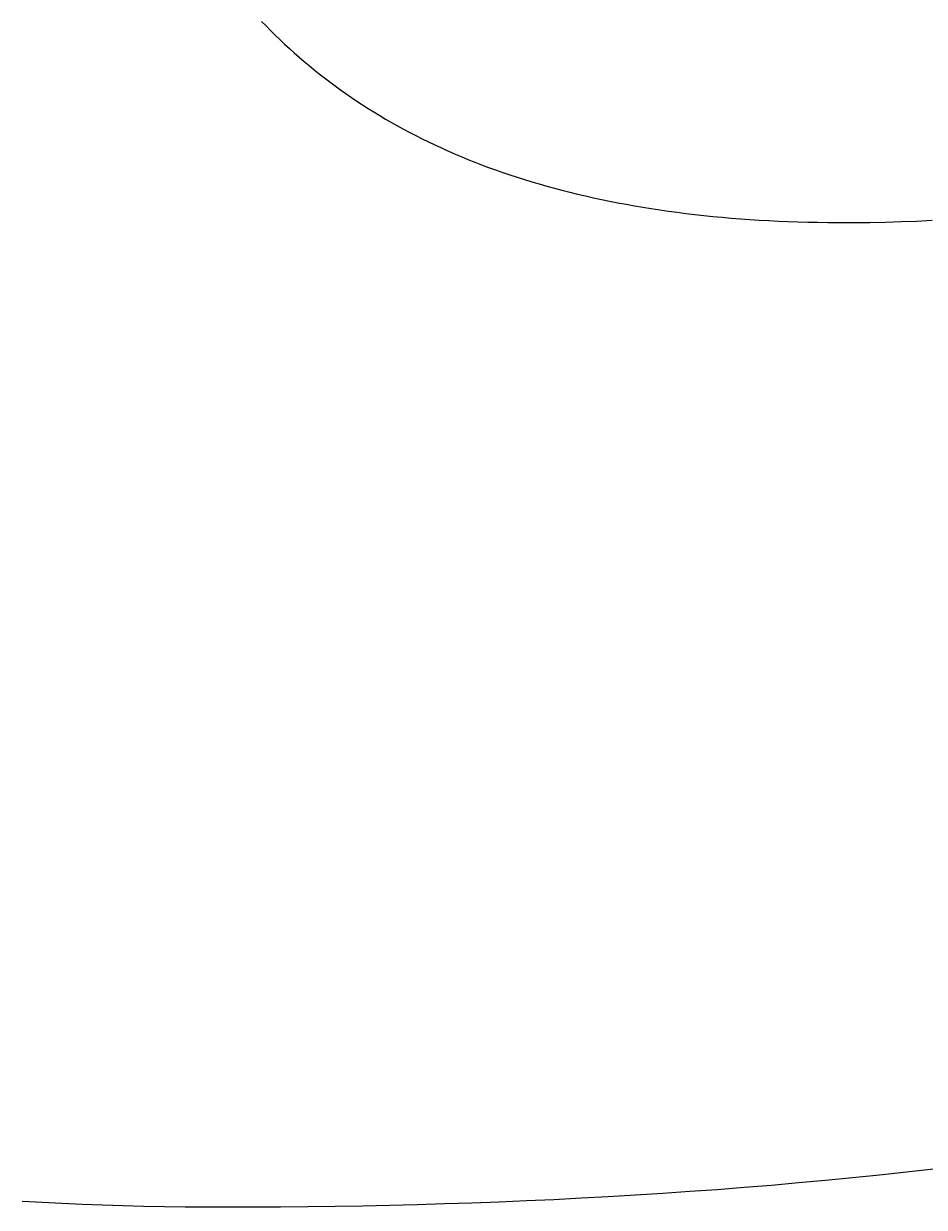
# Model space of a CAD drawing. Extents: x -7.3 to 34, y 0 to 22.
# Drawn here: x 33.20306 to 33.22578, y 3.65738 to 3.68721 of the extents above; entities that cross this region are included whole.
import ezdxf

# ---------------------------------------------------------------- set-up
doc = ezdxf.new("R2010")
doc.units = 0
doc.layers.add('SH_Data', color=7, linetype='Continuous')

msp = doc.modelspace()

# ---------------------------------------------------------------- linework, layer by layer
at = {"layer": 'SH_Data'}
for p, q in [((33.209059, 3.687271), (33.209172, 3.687154)), ((33.209172, 3.687154), (33.209287, 3.687038)), ((33.209287, 3.687038), (33.209403, 3.686924)), ((33.209403, 3.686924), (33.20952, 3.68681)), ((33.20952, 3.68681), (33.209639, 3.686698)), ((33.209639, 3.686698), (33.20976, 3.686587)), ((33.20976, 3.686587), (33.209881, 3.686478)), ((33.209881, 3.686478), (33.210005, 3.68637)), ((33.210005, 3.68637), (33.21013, 3.686262)), ((33.21013, 3.686262), (33.210256, 3.686157)), ((33.210256, 3.686157), (33.210384, 3.686052)), ((33.210384, 3.686052), (33.210513, 3.685949)), ((33.210513, 3.685949), (33.210644, 3.685847)), ((33.210644, 3.685847), (33.210776, 3.685746)), ((33.210776, 3.685746), (33.21091, 3.685646)), ((33.21091, 3.685646), (33.211046, 3.685548)), ((33.211046, 3.685548), (33.211183, 3.685451)), ((33.211183, 3.685451), (33.211322, 3.685355)), ((33.211322, 3.685355), (33.211462, 3.685261)), ((33.211462, 3.685261), (33.211603, 3.685168)), ((33.211603, 3.685168), (33.211747, 3.685076)), ((33.211747, 3.685076), (33.211892, 3.684986)), ((33.211892, 3.684986), (33.212038, 3.684897)), ((33.212038, 3.684897), (33.212187, 3.684809)), ((33.212187, 3.684809), (33.212336, 3.684722)), ((33.212336, 3.684722), (33.212488, 3.684637)), ((33.212488, 3.684637), (33.212641, 3.684553)), ((33.212641, 3.684553), (33.212796, 3.684471)), ((33.212796, 3.684471), (33.212952, 3.68439)), ((33.212952, 3.68439), (33.21311, 3.68431)), ((33.21311, 3.68431), (33.21327, 3.684232)), ((33.21327, 3.684232), (33.213431, 3.684155)), ((33.213431, 3.684155), (33.213594, 3.68408)), ((33.213594, 3.68408), (33.213759, 3.684005)), ((33.213759, 3.684005), (33.213926, 3.683933)), ((33.213926, 3.683933), (33.214094, 3.683861)), ((33.214094, 3.683861), (33.214264, 3.683791)), ((33.214264, 3.683791), (33.214436, 3.683723)), ((33.214436, 3.683723), (33.214609, 3.683656)), ((33.214609, 3.683656), (33.214785, 3.68359)), ((33.214785, 3.68359), (33.214962, 3.683526)), ((33.214962, 3.683526), (33.215141, 3.683463)), ((33.215141, 3.683463), (33.215321, 3.683402)), ((33.215321, 3.683402), (33.215504, 3.683342)), ((33.215504, 3.683342), (33.215688, 3.683283)), ((33.215688, 3.683283), (33.215874, 3.683226)), ((33.215874, 3.683226), (33.216062, 3.683171)), ((33.216062, 3.683171), (33.216251, 3.683117)), ((33.216251, 3.683117), (33.216443, 3.683064)), ((33.216443, 3.683064), (33.216636, 3.683013)), ((33.216636, 3.683013), (33.216831, 3.682964)), ((33.216831, 3.682964), (33.217028, 3.682915)), ((33.217028, 3.682915), (33.217227, 3.682869)), ((33.217227, 3.682869), (33.217428, 3.682824)), ((33.217428, 3.682824), (33.217631, 3.68278)), ((33.217631, 3.68278), (33.217836, 3.682738)), ((33.217836, 3.682738), (33.218042, 3.682698)), ((33.218042, 3.682698), (33.218251, 3.682659)), ((33.218251, 3.682659), (33.218461, 3.682621)), ((33.218461, 3.682621), (33.218673, 3.682585)), ((33.218673, 3.682585), (33.218888, 3.682551)), ((33.218888, 3.682551), (33.219104, 3.682518)), ((33.219104, 3.682518), (33.219322, 3.682487)), ((33.219322, 3.682487), (33.219542, 3.682458)), ((33.219542, 3.682458), (33.219764, 3.682429)), ((33.219764, 3.682429), (33.219989, 3.682403)), ((33.219989, 3.682403), (33.220215, 3.682378)), ((33.220215, 3.682378), (33.220443, 3.682355)), ((33.220443, 3.682355), (33.220673, 3.682333)), ((33.220673, 3.682333), (33.220905, 3.682313)), ((33.220905, 3.682313), (33.221139, 3.682295)), ((33.221139, 3.682295), (33.221376, 3.682278)), ((33.221376, 3.682278), (33.221614, 3.682262)), ((33.221614, 3.682262), (33.221854, 3.682249)), ((33.221854, 3.682249), (33.222097, 3.682237)), ((33.222097, 3.682237), (33.222341, 3.682227)), ((33.222341, 3.682227), (33.222588, 3.682218)), ((33.222588, 3.682218), (33.222837, 3.682211)), ((33.222837, 3.682211), (33.223087, 3.682205)), ((33.223087, 3.682205), (33.22334, 3.682202)), ((33.22334, 3.682202), (33.223595, 3.6822)), ((33.223595, 3.6822), (33.223724, 3.682199)), ((33.223724, 3.682199), (33.223756, 3.682199)), ((33.223756, 3.682199), (33.22376, 3.682199)), ((33.22376, 3.682199), (33.223763, 3.682199)), ((33.223763, 3.682199), (33.223766, 3.682199)), ((33.223766, 3.682199), (33.223772, 3.682199)), ((33.223772, 3.682199), (33.223797, 3.682199)), ((33.223797, 3.682199), (33.223998, 3.6822)), ((33.223998, 3.6822), (33.224399, 3.682204)), ((33.224399, 3.682204), (33.224796, 3.682212)), ((33.224796, 3.682212), (33.225191, 3.682223)), ((33.225191, 3.682223), (33.225582, 3.682238)), ((33.225582, 3.682238), (33.225971, 3.682256)), ((33.223967, 3.65812), (33.223284, 3.658054)), ((33.224649, 3.658189), (33.223967, 3.65812)), ((33.22533, 3.658262), (33.224649, 3.658189)), ((33.226011, 3.658339), (33.22533, 3.658262)), ((33.220548, 3.657822), (33.219863, 3.657772)), ((33.221233, 3.657875), (33.220548, 3.657822)), ((33.221917, 3.657931), (33.221233, 3.657875)), ((33.222601, 3.657991), (33.221917, 3.657931)), ((33.223284, 3.658054), (33.222601, 3.657991)), ((33.203521, 3.657495), (33.203019, 3.657524)), ((33.215051, 3.65751), (33.214362, 3.657484)), ((33.21574, 3.657538), (33.215051, 3.65751)), ((33.216428, 3.65757), (33.21574, 3.657538)), ((33.217116, 3.657604), (33.216428, 3.65757)), ((33.217803, 3.657642), (33.217116, 3.657604)), ((33.21849, 3.657682), (33.217803, 3.657642)), ((33.219177, 3.657726), (33.21849, 3.657682)), ((33.219863, 3.657772), (33.219177, 3.657726)), ((33.204027, 3.65747), (33.203521, 3.657495)), ((33.204536, 3.657448), (33.204027, 3.65747)), ((33.205048, 3.657429), (33.204536, 3.657448)), ((33.205564, 3.657413), (33.205048, 3.657429)), ((33.206083, 3.657399), (33.205564, 3.657413)), ((33.206605, 3.657389), (33.206083, 3.657399)), ((33.207131, 3.657382), (33.206605, 3.657389)), ((33.20766, 3.657378), (33.207131, 3.657382)), ((33.207926, 3.657377), (33.20766, 3.657378)), ((33.208059, 3.657377), (33.207926, 3.657377)), ((33.208067, 3.657377), (33.208059, 3.657377)), ((33.208073, 3.657377), (33.208067, 3.657377)), ((33.208084, 3.657377), (33.208073, 3.657377)), ((33.208105, 3.657377), (33.208084, 3.657377)), ((33.208148, 3.657377), (33.208105, 3.657377)), ((33.20884, 3.657378), (33.208148, 3.657377)), ((33.209531, 3.657382), (33.20884, 3.657378)), ((33.210222, 3.657389), (33.209531, 3.657382)), ((33.210912, 3.657398), (33.210222, 3.657389)), ((33.211603, 3.657409), (33.210912, 3.657398)), ((33.212293, 3.657424), (33.211603, 3.657409)), ((33.212983, 3.657441), (33.212293, 3.657424)), ((33.213673, 3.657461), (33.212983, 3.657441)), ((33.214362, 3.657484), (33.213673, 3.657461))]:
    msp.add_line(p, q, dxfattribs=at)
for points in [[(33.209059, 3.687271), (33.209172, 3.687154), (33.209287, 3.687038), (33.209403, 3.686924), (33.20952, 3.68681), (33.209639, 3.686698), (33.20976, 3.686587), (33.209881, 3.686478), (33.210005, 3.68637), (33.21013, 3.686262), (33.210256, 3.686157), (33.210384, 3.686052), (33.210513, 3.685949), (33.210644, 3.685847), (33.210776, 3.685746), (33.21091, 3.685646), (33.211046, 3.685548), (33.211183, 3.685451), (33.211322, 3.685355), (33.211462, 3.685261), (33.211603, 3.685168), (33.211747, 3.685076), (33.211892, 3.684986), (33.212038, 3.684897), (33.212187, 3.684809), (33.212336, 3.684722), (33.212488, 3.684637), (33.212641, 3.684553), (33.212796, 3.684471), (33.212952, 3.68439), (33.21311, 3.68431), (33.21327, 3.684232), (33.213431, 3.684155), (33.213594, 3.68408), (33.213759, 3.684005), (33.213926, 3.683933), (33.214094, 3.683861), (33.214264, 3.683791), (33.214436, 3.683723), (33.214609, 3.683656), (33.214785, 3.68359), (33.214962, 3.683526), (33.215141, 3.683463), (33.215321, 3.683402), (33.215504, 3.683342), (33.215688, 3.683283), (33.215874, 3.683226), (33.216062, 3.683171), (33.216251, 3.683117), (33.216443, 3.683064), (33.216636, 3.683013), (33.216831, 3.682964), (33.217028, 3.682915), (33.217227, 3.682869), (33.217428, 3.682824), (33.217631, 3.68278), (33.217836, 3.682738), (33.218042, 3.682698), (33.218251, 3.682659), (33.218461, 3.682621), (33.218673, 3.682585), (33.218888, 3.682551), (33.219104, 3.682518), (33.219322, 3.682487), (33.219542, 3.682458), (33.219764, 3.682429), (33.219989, 3.682403), (33.220215, 3.682378), (33.220443, 3.682355), (33.220673, 3.682333), (33.220905, 3.682313), (33.221139, 3.682295), (33.221376, 3.682278), (33.221614, 3.682262), (33.221854, 3.682249), (33.222097, 3.682237), (33.222341, 3.682227), (33.222588, 3.682218), (33.222837, 3.682211), (33.223087, 3.682205), (33.22334, 3.682202), (33.223595, 3.6822), (33.223724, 3.682199), (33.223756, 3.682199), (33.22376, 3.682199), (33.223763, 3.682199), (33.223766, 3.682199), (33.223772, 3.682199), (33.223797, 3.682199), (33.223998, 3.6822), (33.224399, 3.682204), (33.224796, 3.682212), (33.225191, 3.682223), (33.225582, 3.682238), (33.225971, 3.682256)], [(33.226011, 3.658339), (33.22533, 3.658262), (33.224649, 3.658189), (33.223967, 3.65812), (33.223284, 3.658054), (33.222601, 3.657991), (33.221917, 3.657931), (33.221233, 3.657875), (33.220548, 3.657822), (33.219863, 3.657772), (33.219177, 3.657726), (33.21849, 3.657682), (33.217803, 3.657642), (33.217116, 3.657604), (33.216428, 3.65757), (33.21574, 3.657538), (33.215051, 3.65751), (33.214362, 3.657484), (33.213673, 3.657461), (33.212983, 3.657441), (33.212293, 3.657424), (33.211603, 3.657409), (33.210912, 3.657398), (33.210222, 3.657389), (33.209531, 3.657382), (33.20884, 3.657378), (33.208148, 3.657377), (33.208105, 3.657377), (33.208084, 3.657377), (33.208073, 3.657377), (33.208067, 3.657377), (33.208059, 3.657377), (33.207926, 3.657377), (33.20766, 3.657378), (33.207131, 3.657382), (33.206605, 3.657389), (33.206083, 3.657399), (33.205564, 3.657413), (33.205048, 3.657429), (33.204536, 3.657448), (33.204027, 3.65747), (33.203521, 3.657495), (33.203019, 3.657524)]]:
    msp.add_lwpolyline(points, dxfattribs=at)

doc.saveas('drawing.dxf')
